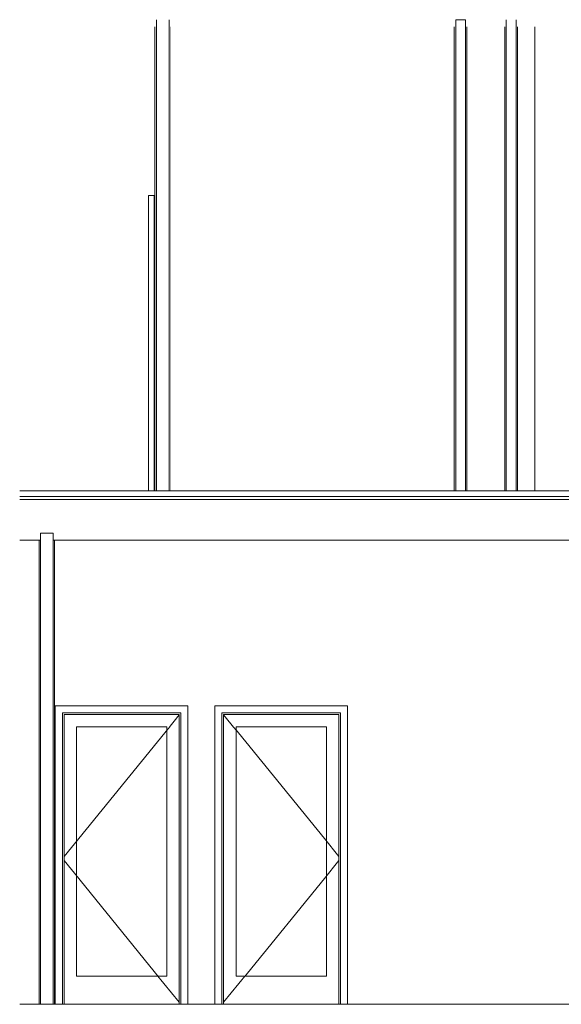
# Model space of a CAD drawing. Header units: millimetres. Extents: x -30280 to 309309, y -17460 to 4378.
# Tile 965 of 1056: x 276555 to 280409, y -13460 to -6460. Entities that reach past the tile are written whole.
import ezdxf

# ---------------------------------------------------------------- set-up
doc = ezdxf.new("R2010")
doc.units = ezdxf.units.MM
doc.header["$MEASUREMENT"] = 0
doc.linetypes.add('Wipeout_Contour', pattern=[1000, 0, -1000])
for name, color, linetype in [('10_ESTR_Fotjats', 7, 'Continuous'), ('10_ESTR_Pilars', 7, 'Continuous'), ('12_FAÇ_Façana', 7, 'Continuous'), ('Puertas Archicad', 7, 'Continuous'), ('Ventanas Archicad', 7, 'Continuous')]:
    doc.layers.add(name, color=color, linetype=linetype)
for name, color, linetype, lineweight in [('10_ESTR_Fotjats_Pluma_Nº__1', 7, 'Continuous', 5), ('12_FAÇ_Façana_Pluma_Nº__47', 7, 'Continuous', 20), ('12_FAÇ_Façana_Pluma_Nº__7', 7, 'Continuous', 5), ('Puertas Archicad_Pluma_Nº__1', 7, 'Continuous', 5), ('Ventanas Archicad_Pluma_Nº__1', 7, 'Continuous', 5)]:
    doc.layers.add(name, color=color, linetype=linetype, lineweight=lineweight)
doc.layers.add('Puertas Archicad_Pluma_Nº__3', color=7, linetype='Continuous', lineweight=5, true_color=0xa4a4a4)

# ---------------------------------------------------------------- blocks, each defined once
blk = doc.blocks.new('Elem Sección_658_7', base_point=(301400.3, -13460))
at = {"layer": '12_FAÇ_Façana_Pluma_Nº__47', "color": 7, "linetype": 'Continuous', "lineweight": 20}
blk.add_line((278129.2, -11488), (278129.2, -13260), dxfattribs=at)
blk = doc.blocks.new('Elem Sección_659_7', base_point=(301400.3, -13460))
at = {"layer": 'Ventanas Archicad_Pluma_Nº__1', "color": 7, "linetype": 'Continuous', "lineweight": 5}
for p, q in [((278179.2, -11756.2), (278179.2, -11488)), ((278204.2, -11725.8), (278204.2, -11488)), ((278585.6, -11488), (278205.8, -11727.4)), ((278178.2, -11760), (278180, -11753.2)), ((278178.2, -11864), (278178.2, -11760)), ((278180.7, -11724.3), (278179.2, -11725.8)), ((278180, -11753.2), (278184.9, -11748.3)), ((278185.7, -11723), (278180.7, -11724.3)), ((278181.2, -11760.4), (278182.7, -11754.8)), ((278182.7, -11754.8), (278186.5, -11751)), ((278184.9, -11748.3), (278191.7, -11746.5)), ((278197.7, -11723), (278185.7, -11723)), ((278186.5, -11751), (278191.7, -11749.6)), ((278191.7, -11746.5), (278198.4, -11748.3)), ((278191.7, -11749.6), (278196.9, -11751)), ((278196.9, -11751), (278200.7, -11754.8)), ((278202.7, -11724.3), (278197.7, -11723)), ((278198.4, -11748.3), (278203.4, -11753.2)), ((278200.7, -11754.8), (278202.2, -11760.4)), ((278206.3, -11728), (278202.7, -11724.3)), ((278203.4, -11753.2), (278205.2, -11760)), ((278205.2, -11760), (278205.2, -11864)), ((278207.7, -11733), (278206.3, -11728)), ((278207.7, -11787), (278207.7, -11733)), ((278181.2, -11863.1), (278181.2, -11760.4)), ((278202.2, -11760.4), (278202.2, -11863.1)), ((278205.2, -11793.1), (278206.3, -11792)), ((278738.4, -12128.3), (278205.8, -11792.5)), ((278206.3, -11792), (278207.7, -11787)), ((278180.2, -11867), (278178.2, -11864)), ((278179.2, -12460), (278179.2, -11865.5)), ((278191.7, -11870), (278180.2, -11867)), ((278182, -11864.4), (278181.2, -11863.1)), ((278191.7, -11866.9), (278182, -11864.4)), ((278201.3, -11864.4), (278191.7, -11866.9)), ((278203.2, -11867), (278191.7, -11870)), ((278202.2, -11863.1), (278201.3, -11864.4)), ((278205.2, -11864), (278203.2, -11867)), ((278204.2, -12435), (278204.2, -11865.5)), ((278738.4, -12460), (278179.2, -12460)), ((278738.4, -12435), (278204.2, -12435)), ((278179.2, -13260), (278179.2, -12560)), ((278179.2, -12560), (278738.4, -12560))]:
    blk.add_line(p, q, dxfattribs=at)
blk = doc.blocks.new('Elem Sección_664_7', base_point=(301400.3, -13460))
at = {"color": 254, "linetype": 'Wipeout_Contour', "lineweight": 0, "ltscale": 1121127.511362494}
blk.add_wipeout([(280097.4, -9810), (280219.1, -9810), (280219.1, -6510), (280097.4, -6510)], dxfattribs=at).dxf.layer = '10_ESTR_Pilars'
blk = doc.blocks.new('Elem Sección_679_7', base_point=(301400.3, -13460))
at = {"color": 254, "linetype": 'Wipeout_Contour', "lineweight": 0, "ltscale": 1122810.340800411}
blk.add_wipeout([(280939.2, -6510), (280219.1, -6510), (280219.1, -9810), (280939.2, -9810)], dxfattribs=at).dxf.layer = '12_FAÇ_Façana'
at = {"layer": '12_FAÇ_Façana_Pluma_Nº__47', "color": 7, "linetype": 'Continuous', "lineweight": 20}
for p, q in [((280219.1, -6510), (280219.1, -9810)), ((280939.2, -6760), (280939.2, -9760))]:
    blk.add_line(p, q, dxfattribs=at)
blk = doc.blocks.new('Elem Sección_684_7', base_point=(301400.3, -13460))
at = {"color": 254, "linetype": 'Wipeout_Contour', "lineweight": 0, "ltscale": 2496799.381424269}
blk.add_wipeout([(276555.2, -6510), (276555.2, -9810), (277472.6, -9810), (277472.6, -7710), (277512.6, -7710), (277512.6, -9810), (277517.6, -9810), (277517.6, -7710), (277517.6, -6510)], dxfattribs=at).dxf.layer = '12_FAÇ_Façana'
blk = doc.blocks.new('Elem Sección_725_7', base_point=(301400.3, -13460))
at = {"color": 254, "linetype": 'Wipeout_Contour', "lineweight": 0, "ltscale": 1107525.72691049}
blk.add_wipeout([(276555.2, -10160), (276555.2, -13460), (276693.9, -13460), (276693.9, -10160)], dxfattribs=at).dxf.layer = '12_FAÇ_Façana'
at = {"color": 254, "linetype": 'Wipeout_Contour', "lineweight": 0, "ltscale": 3341283.543346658}
blk.add_wipeout([(276803.9, -10160), (276803.9, -13460), (276808.7, -13460), (276808.7, -11338), (277752.7, -11338), (277752.7, -13460), (277944.4, -13460), (277944.4, -11338), (278888.4, -11338), (278888.4, -13460), (280818.8, -13460), (280818.8, -10160)], dxfattribs=at).dxf.layer = '12_FAÇ_Façana'
at = {"layer": '12_FAÇ_Façana_Pluma_Nº__47', "color": 7, "linetype": 'Continuous', "lineweight": 20}
blk.add_line((280818.8, -13460), (280818.8, -10160), dxfattribs=at)
blk = doc.blocks.new('Elem Sección_726_7', base_point=(301400.3, -13460))
at = {"layer": '12_FAÇ_Façana_Pluma_Nº__7', "color": 7, "linetype": 'Continuous', "lineweight": 5}
for p, q in [((276793.9, -10110), (276703.9, -10110)), ((276693.9, -10160), (276693.9, -13460)), ((276803.9, -10160), (276803.9, -13460))]:
    blk.add_line(p, q, dxfattribs=at)
at = {"layer": '12_FAÇ_Façana_Pluma_Nº__7', "color": 7, "linetype": 'Continuous', "lineweight": 5, "flags": 128}
for points in [[(276703.9, -10110), (276703.9, -10160), (276703.9, -13460)], [(276793.9, -10110), (276793.9, -10160), (276793.9, -13460)]]:
    blk.add_lwpolyline(points, dxfattribs=at)
blk = doc.blocks.new('Elem Sección_729_7', base_point=(301400.3, -13460))
at = {"color": 254, "linetype": 'Wipeout_Contour', "lineweight": 0, "ltscale": 1108454.910835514}
blk.add_wipeout([(276808.7, -13460), (276858.7, -13460), (276858.7, -11388), (276808.7, -11338)], dxfattribs=at).dxf.layer = 'Puertas Archicad'
at = {"color": 254, "linetype": 'Wipeout_Contour', "lineweight": 0, "ltscale": 1112027.308810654}
blk.add_wipeout([(277752.7, -11338), (277702.7, -11388), (277702.7, -13460), (277752.7, -13460)], dxfattribs=at).dxf.layer = 'Puertas Archicad'
at = {"color": 254, "linetype": 'Wipeout_Contour', "lineweight": 0, "ltscale": 1110053.570055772}
blk.add_wipeout([(276808.7, -11338), (276858.7, -11388), (277702.7, -11388), (277752.7, -11338)], dxfattribs=at).dxf.layer = 'Puertas Archicad'
at = {"layer": 'Puertas Archicad_Pluma_Nº__1', "color": 7, "linetype": 'Continuous', "lineweight": 5}
for p, q in [((276808.7, -11338), (276808.7, -13460)), ((277752.7, -11338), (276808.7, -11338)), ((277752.7, -13460), (277752.7, -11338))]:
    blk.add_line(p, q, dxfattribs=at)
at = {"color": 254, "linetype": 'Wipeout_Contour', "lineweight": 0, "ltscale": 1108581.821846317}
blk.add_wipeout([(276858.7, -13460), (276870.7, -13460), (276870.7, -11400), (276858.7, -11400)], dxfattribs=at).dxf.layer = 'Puertas Archicad'
at = {"color": 254, "linetype": 'Wipeout_Contour', "lineweight": 0, "ltscale": 1111906.460198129}
blk.add_wipeout([(277690.7, -11400), (277690.7, -13460), (277702.7, -13460), (277702.7, -11400)], dxfattribs=at).dxf.layer = 'Puertas Archicad'
at = {"color": 254, "linetype": 'Wipeout_Contour', "lineweight": 0, "ltscale": 1665088.508261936}
blk.add_wipeout([(277702.7, -11388), (276858.7, -11388), (276858.7, -11400), (276870.7, -11400), (277690.7, -11400), (277702.7, -11400)], dxfattribs=at).dxf.layer = 'Puertas Archicad'
at = {"color": 254, "linetype": 'Wipeout_Contour', "lineweight": 0, "ltscale": 1108769.61065706}
blk.add_wipeout([(276958.7, -11488), (276870.7, -11488), (276870.7, -13260), (276958.7, -13260)], dxfattribs=at).dxf.layer = 'Puertas Archicad'
at = {"color": 254, "linetype": 'Wipeout_Contour', "lineweight": 0, "ltscale": 1111694.68464001}
blk.add_wipeout([(277602.7, -13260), (277690.7, -13260), (277690.7, -11488), (277602.7, -11488)], dxfattribs=at).dxf.layer = 'Puertas Archicad'
at = {"color": 254, "linetype": 'Wipeout_Contour', "lineweight": 0, "ltscale": 1665104.008920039}
blk.add_wipeout([(277690.7, -11400), (276870.7, -11400), (276870.7, -11488), (276958.7, -11488), (277602.7, -11488), (277690.7, -11488)], dxfattribs=at).dxf.layer = 'Puertas Archicad'
at = {"color": 254, "linetype": 'Wipeout_Contour', "lineweight": 0, "ltscale": 1665604.420352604}
blk.add_wipeout([(276958.7, -13260), (276870.7, -13260), (276870.7, -13460), (277690.7, -13460), (277690.7, -13260), (277602.7, -13260)], dxfattribs=at).dxf.layer = 'Puertas Archicad'
at = {"layer": 'Puertas Archicad_Pluma_Nº__1', "color": 7, "linetype": 'Continuous', "lineweight": 5}
for p, q in [((276858.7, -13460), (276858.7, -11388)), ((276858.7, -11388), (277702.7, -11388)), ((276870.7, -13460), (276870.7, -11400)), ((276870.7, -11400), (277690.7, -11400)), ((277690.7, -11400), (277690.7, -13460)), ((277702.7, -11388), (277702.7, -13460))]:
    blk.add_line(p, q, dxfattribs=at)
at = {"color": 254, "linetype": 'Wipeout_Contour', "lineweight": 0, "ltscale": 1110232.14725586}
blk.add_wipeout([(277602.7, -13260), (277602.7, -11488), (276958.7, -11488), (276958.7, -13260)], dxfattribs=at).dxf.layer = 'Puertas Archicad'
at = {"layer": 'Puertas Archicad_Pluma_Nº__1', "color": 7, "linetype": 'Continuous', "lineweight": 5}
for p, q in [((276958.7, -11488), (276958.7, -13260)), ((277602.7, -11488), (276958.7, -11488)), ((277602.7, -13260), (277602.7, -11488)), ((276958.7, -13260), (277602.7, -13260))]:
    blk.add_line(p, q, dxfattribs=at)
at = {"layer": 'Puertas Archicad_Pluma_Nº__3', "color": 253, "linetype": 'Continuous', "lineweight": 5, "true_color": 0xa4a4a4}
for p, q in [((277690.7, -11402.7), (276870.7, -12409.2)), ((277690.7, -13445.2), (276870.7, -12438.7))]:
    blk.add_line(p, q, dxfattribs=at)
blk = doc.blocks.new('Elem Sección_730_7', base_point=(301400.3, -13460))
at = {"color": 254, "linetype": 'Wipeout_Contour', "lineweight": 0, "ltscale": 1112993.346977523}
blk.add_wipeout([(277944.4, -11338), (277944.4, -13460), (277994.4, -13460), (277994.4, -11388)], dxfattribs=at).dxf.layer = 'Puertas Archicad'
at = {"color": 254, "linetype": 'Wipeout_Contour', "lineweight": 0, "ltscale": 1116565.774235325}
blk.add_wipeout([(278888.4, -13460), (278888.4, -11338), (278838.4, -11388), (278838.4, -13460)], dxfattribs=at).dxf.layer = 'Puertas Archicad'
at = {"color": 254, "linetype": 'Wipeout_Contour', "lineweight": 0, "ltscale": 1114592.784349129}
blk.add_wipeout([(278888.4, -11338), (277944.4, -11338), (277994.4, -11388), (278838.4, -11388)], dxfattribs=at).dxf.layer = 'Puertas Archicad'
at = {"layer": 'Puertas Archicad_Pluma_Nº__1', "color": 7, "linetype": 'Continuous', "lineweight": 5}
for p, q in [((277944.4, -13460), (277944.4, -11338)), ((277944.4, -11338), (278888.4, -11338)), ((278888.4, -11338), (278888.4, -13460))]:
    blk.add_line(p, q, dxfattribs=at)
at = {"color": 254, "linetype": 'Wipeout_Contour', "lineweight": 0, "ltscale": 1113120.246624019}
blk.add_wipeout([(277994.4, -13460), (278006.4, -13460), (278006.4, -11400), (277994.4, -11400)], dxfattribs=at).dxf.layer = 'Puertas Archicad'
at = {"color": 254, "linetype": 'Wipeout_Contour', "lineweight": 0, "ltscale": 1116444.912304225}
blk.add_wipeout([(278826.4, -13460), (278838.4, -13460), (278838.4, -11400), (278826.4, -11400)], dxfattribs=at).dxf.layer = 'Puertas Archicad'
at = {"color": 254, "linetype": 'Wipeout_Contour', "lineweight": 0, "ltscale": 1671897.296502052}
blk.add_wipeout([(278838.4, -11388), (277994.4, -11388), (277994.4, -11400), (278006.4, -11400), (278826.4, -11400), (278838.4, -11400)], dxfattribs=at).dxf.layer = 'Puertas Archicad'
at = {"color": 254, "linetype": 'Wipeout_Contour', "lineweight": 0, "ltscale": 1113308.086004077}
blk.add_wipeout([(278094.4, -11488), (278006.4, -11488), (278006.4, -13260), (278094.4, -13260)], dxfattribs=at).dxf.layer = 'Puertas Archicad'
at = {"color": 254, "linetype": 'Wipeout_Contour', "lineweight": 0, "ltscale": 1116233.18377468}
blk.add_wipeout([(278738.4, -13260), (278826.4, -13260), (278826.4, -11488), (278738.4, -11488)], dxfattribs=at).dxf.layer = 'Puertas Archicad'
at = {"color": 254, "linetype": 'Wipeout_Contour', "lineweight": 0, "ltscale": 1671912.73403857}
blk.add_wipeout([(278826.4, -11400), (278006.4, -11400), (278006.4, -11488), (278094.4, -11488), (278738.4, -11488), (278826.4, -11488)], dxfattribs=at).dxf.layer = 'Puertas Archicad'
at = {"color": 254, "linetype": 'Wipeout_Contour', "lineweight": 0, "ltscale": 1672411.108189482}
blk.add_wipeout([(278094.4, -13260), (278006.4, -13260), (278006.4, -13460), (278826.4, -13460), (278826.4, -13260), (278738.4, -13260)], dxfattribs=at).dxf.layer = 'Puertas Archicad'
at = {"layer": 'Puertas Archicad_Pluma_Nº__1', "color": 7, "linetype": 'Continuous', "lineweight": 5}
for p, q in [((277994.4, -11388), (277994.4, -13460)), ((278838.4, -11388), (277994.4, -11388)), ((278006.4, -11400), (278006.4, -13460)), ((278826.4, -11400), (278006.4, -11400)), ((278826.4, -13460), (278826.4, -11400)), ((278838.4, -13460), (278838.4, -11388))]:
    blk.add_line(p, q, dxfattribs=at)
at = {"color": 254, "linetype": 'Wipeout_Contour', "lineweight": 0, "ltscale": 1114770.634501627}
blk.add_wipeout([(278094.4, -13260), (278738.4, -13260), (278738.4, -11488), (278094.4, -11488)], dxfattribs=at).dxf.layer = 'Puertas Archicad'
at = {"layer": 'Puertas Archicad_Pluma_Nº__1', "color": 7, "linetype": 'Continuous', "lineweight": 5}
for p, q in [((278094.4, -13260), (278094.4, -11488)), ((278094.4, -11488), (278738.4, -11488)), ((278738.4, -11488), (278738.4, -13260)), ((278738.4, -13260), (278094.4, -13260))]:
    blk.add_line(p, q, dxfattribs=at)
at = {"layer": 'Puertas Archicad_Pluma_Nº__3', "color": 253, "linetype": 'Continuous', "lineweight": 5, "true_color": 0xa4a4a4}
for p, q in [((278006.4, -11402.7), (278826.4, -12409.2)), ((278006.4, -13445.2), (278826.4, -12438.7))]:
    blk.add_line(p, q, dxfattribs=at)
blk = doc.blocks.new('Elem Sección_803_7', base_point=(301400.3, -13460))
at = {"layer": '12_FAÇ_Façana_Pluma_Nº__7', "color": 7, "linetype": 'Continuous', "lineweight": 5}
for p, q in [((277517.6, -6510), (277517.6, -9810)), ((277627.6, -6510), (277627.6, -9810))]:
    blk.add_line(p, q, dxfattribs=at)
at = {"layer": '12_FAÇ_Façana_Pluma_Nº__7', "color": 7, "linetype": 'Continuous', "lineweight": 5, "flags": 128}
for points in [[(277527.6, -6460), (277527.6, -6510), (277527.6, -9810)], [(277617.6, -6460), (277617.6, -6510), (277617.6, -9810)]]:
    blk.add_lwpolyline(points, dxfattribs=at)
blk = doc.blocks.new('Elem Sección_806_7', base_point=(301400.3, -13460))
at = {"color": 254, "linetype": 'Wipeout_Contour', "lineweight": 0, "ltscale": 1110529.808639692}
blk.add_wipeout([(277472.6, -7810), (277472.6, -9710), (277512.6, -9710), (277512.6, -7810)], dxfattribs=at).dxf.layer = 'Puertas Archicad'
at = {"layer": 'Puertas Archicad_Pluma_Nº__3', "color": 253, "linetype": 'Continuous', "lineweight": 5, "true_color": 0xa4a4a4}
for p, q in [((277472.5, -8760), (277472.5, -8725)), ((277512.7, -8760), (277512.7, -8725)), ((277472.5, -8760), (277472.5, -8795)), ((277472.5, -8795), (277472.5, -8830)), ((277512.7, -8760), (277512.7, -8795)), ((277512.7, -8795), (277512.7, -8830))]:
    blk.add_line(p, q, dxfattribs=at)
at = {"color": 254, "linetype": 'Wipeout_Contour', "lineweight": 0, "ltscale": 1110404.318498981}
blk.add_wipeout([(277472.6, -7710), (277472.6, -7810), (277512.6, -7810), (277512.6, -7710)], dxfattribs=at).dxf.layer = 'Puertas Archicad'
at = {"color": 254, "linetype": 'Wipeout_Contour', "lineweight": 0, "ltscale": 1110656.737689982}
blk.add_wipeout([(277472.6, -9710), (277472.6, -9810), (277512.6, -9810), (277512.6, -9710)], dxfattribs=at).dxf.layer = 'Puertas Archicad'
at = {"layer": 'Puertas Archicad_Pluma_Nº__3', "color": 253, "linetype": 'Continuous', "lineweight": 5, "true_color": 0xa4a4a4}
for p, q in [((277472.6, -7710), (277472.6, -7810)), ((277472.6, -7710), (277512.6, -7710)), ((277512.6, -7710), (277512.6, -7810)), ((277472.6, -7810), (277472.6, -9710)), ((277512.6, -7810), (277512.6, -9710)), ((277472.6, -9710), (277472.6, -9810)), ((277512.6, -9710), (277512.6, -9810))]:
    blk.add_line(p, q, dxfattribs=at)
blk = doc.blocks.new('Elem Sección_812_7', base_point=(301400.3, -13460))
at = {"color": 254, "linetype": 'Wipeout_Contour', "lineweight": 0, "ltscale": 1115047.294265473}
blk.add_wipeout([(279647.4, -9810), (279647.4, -6510), (277627.6, -6510), (277627.6, -9810)], dxfattribs=at).dxf.layer = '12_FAÇ_Façana'
blk = doc.blocks.new('Elem Sección_813_7', base_point=(301400.3, -13460))
at = {"color": 254, "linetype": 'Wipeout_Contour', "lineweight": 0, "ltscale": 1119984.657699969}
blk.add_wipeout([(279737.4, -9810), (280007.4, -9810), (280007.4, -6510), (279737.4, -6510)], dxfattribs=at).dxf.layer = '12_FAÇ_Façana'
blk = doc.blocks.new('Elem Sección_814_7', base_point=(301400.3, -13460))
at = {"layer": '12_FAÇ_Façana_Pluma_Nº__7', "color": 7, "linetype": 'Continuous', "lineweight": 5}
for p, q in [((280007.4, -6510), (280007.4, -9810)), ((280097.4, -6510), (280097.4, -9810))]:
    blk.add_line(p, q, dxfattribs=at)
at = {"layer": '12_FAÇ_Façana_Pluma_Nº__7', "color": 7, "linetype": 'Continuous', "lineweight": 5, "flags": 128}
for points in [[(280017.4, -6460), (280017.4, -6510), (280017.4, -9810)], [(280087.4, -6460), (280087.4, -6510), (280087.4, -9810)]]:
    blk.add_lwpolyline(points, dxfattribs=at)
blk = doc.blocks.new('Elem Sección_815_7', base_point=(301400.3, -13460))
at = {"layer": '12_FAÇ_Façana_Pluma_Nº__7', "color": 7, "linetype": 'Continuous', "lineweight": 5}
for p, q in [((279647.4, -6510), (279647.4, -9810)), ((279727.4, -6460), (279657.4, -6460)), ((279737.4, -6510), (279737.4, -9810))]:
    blk.add_line(p, q, dxfattribs=at)
at = {"layer": '12_FAÇ_Façana_Pluma_Nº__7', "color": 7, "linetype": 'Continuous', "lineweight": 5, "flags": 128}
for points in [[(279657.4, -6460), (279657.4, -6510), (279657.4, -9810)], [(279727.4, -6460), (279727.4, -6510), (279727.4, -9810)]]:
    blk.add_lwpolyline(points, dxfattribs=at)
blk = doc.blocks.new('Elem Sección_848_7', base_point=(301400.3, -13460))
at = {"layer": '10_ESTR_Fotjats_Pluma_Nº__1', "color": 7, "linetype": 'Continuous', "lineweight": 5}
for p, q in [((276693.9, -13460), (276555.2, -13460)), ((282526.7, -13460), (276803.9, -13460))]:
    blk.add_line(p, q, dxfattribs=at)
at = {"layer": '10_ESTR_Fotjats_Pluma_Nº__1', "color": 7, "linetype": 'Continuous', "lineweight": 5, "flags": 128}
blk.add_lwpolyline([(276803.9, -13460), (276793.9, -13460), (276703.9, -13460), (276693.9, -13460)], dxfattribs=at)
blk = doc.blocks.new('Elem Sección_849_7', base_point=(301400.3, -13460))
at = {"layer": '10_ESTR_Fotjats_Pluma_Nº__1', "color": 7, "linetype": 'Continuous', "lineweight": 5}
for p, q in [((277517.6, -9810), (276555.2, -9810)), ((309309, -9850), (276555.2, -9850)), ((309309, -9870), (276555.2, -9870)), ((279647.4, -9810), (277627.6, -9810)), ((280007.4, -9810), (279737.4, -9810)), ((285119.2, -9810), (280097.4, -9810)), ((276693.9, -10160), (276555.2, -10160)), ((276703.9, -10160), (276693.9, -10160)), ((276803.9, -10160), (276793.9, -10160)), ((282526.7, -10160), (276803.9, -10160))]:
    blk.add_line(p, q, dxfattribs=at)
at = {"layer": '10_ESTR_Fotjats_Pluma_Nº__1', "color": 7, "linetype": 'Continuous', "lineweight": 5, "flags": 128}
for points in [[(277627.6, -9810), (277617.6, -9810), (277527.6, -9810), (277517.6, -9810)], [(279737.4, -9810), (279727.4, -9810), (279657.4, -9810), (279647.4, -9810)], [(280097.4, -9810), (280087.4, -9810), (280017.4, -9810), (280007.4, -9810)]]:
    blk.add_lwpolyline(points, dxfattribs=at)

msp = doc.modelspace()

# ---------------------------------------------------------------- block references
at = {"layer": '10_ESTR_Pilars', "lineweight": 0}
msp.add_blockref('Elem Sección_664_7', (301400.3, -13460), dxfattribs=at)
at = {"layer": '12_FAÇ_Façana', "lineweight": 0}
for name in ['Elem Sección_684_7', 'Elem Sección_813_7', 'Elem Sección_658_7']:
    msp.add_blockref(name, (301400.3, -13460), dxfattribs=at)
at = {"layer": 'Ventanas Archicad', "lineweight": 0}
msp.add_blockref('Elem Sección_659_7', (301400.3, -13460), dxfattribs=at)

# ---------------------------------------------------------------- next in the draw order: block references
at = {"layer": '12_FAÇ_Façana', "lineweight": 0}
for name in ['Elem Sección_803_7', 'Elem Sección_814_7', 'Elem Sección_679_7', 'Elem Sección_725_7']:
    msp.add_blockref(name, (301400.3, -13460), dxfattribs=at)

# ---------------------------------------------------------------- next in the draw order: block references
for name in ['Elem Sección_812_7', 'Elem Sección_726_7']:
    msp.add_blockref(name, (301400.3, -13460), dxfattribs=at)
at = {"layer": 'Puertas Archicad', "lineweight": 0}
for name in ['Elem Sección_806_7', 'Elem Sección_730_7']:
    msp.add_blockref(name, (301400.3, -13460), dxfattribs=at)

# ---------------------------------------------------------------- next in the draw order: block references
at = {"layer": '10_ESTR_Fotjats', "lineweight": 0}
msp.add_blockref('Elem Sección_849_7', (301400.3, -13460), dxfattribs=at)
at = {"layer": '12_FAÇ_Façana', "lineweight": 0}
msp.add_blockref('Elem Sección_815_7', (301400.3, -13460), dxfattribs=at)
at = {"layer": 'Puertas Archicad', "lineweight": 0}
msp.add_blockref('Elem Sección_729_7', (301400.3, -13460), dxfattribs=at)

# ---------------------------------------------------------------- next in the draw order: block references
at = {"layer": '10_ESTR_Fotjats', "lineweight": 0}
msp.add_blockref('Elem Sección_848_7', (301400.3, -13460), dxfattribs=at)

doc.saveas('drawing.dxf')
